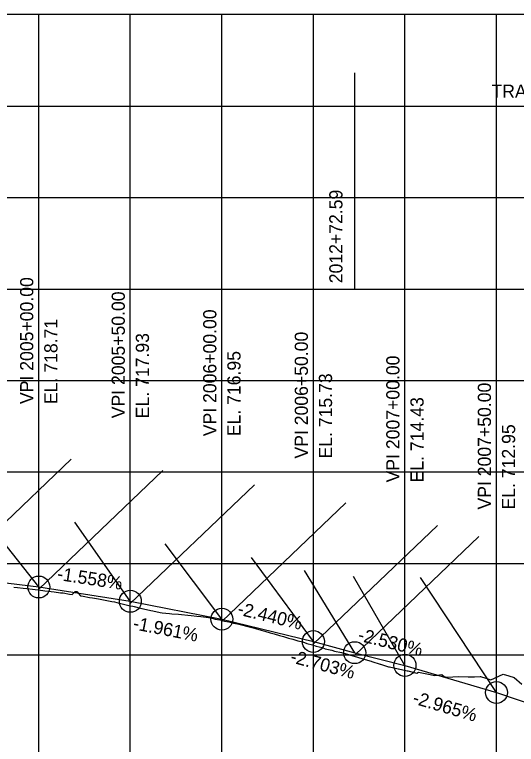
# Model space of a CAD drawing. Extents: x -7164 to 2214450, y -19642 to 253469.
# Drawn here: x 6486.8 to 6760.9, y 601.1 to 1000 of the extents above; entities that cross this region are included whole.
import ezdxf

# ---------------------------------------------------------------- set-up
doc = ezdxf.new("R2010")
doc.units = 0
for name, color, linetype in [('DESIGN - PROFILE - Proposed', 7, 'Continuous'), ('DESIGN - PROFILE - Proposed Curve Text', 7, 'Continuous'), ('DESIGN - PROFILE - Proposed Text', 7, 'Continuous'), ('DESIGN - SCRATCH - User 1', 7, 'Continuous'), ('DESIGN - SHEET - Light Grid', 7, 'Continuous'), ('SURVEY - PROFILE - Ground Line with Text', 7, 'Continuous'), ('XTREE', 7, 'Continuous')]:
    doc.layers.add(name, color=color, linetype=linetype)

msp = doc.modelspace()

# ---------------------------------------------------------------- linework, layer by layer
at = {"layer": 'DESIGN - PROFILE - Proposed'}
for p, q in [((6450, 693.36), (6500, 687.14)), ((6450, 693.36), (6500, 687.14)), ((6500, 687.14), (6550, 679.35)), ((6500, 687.14), (6550, 679.35)), ((6550, 679.35), (6600, 669.54)), ((6550, 679.35), (6600, 669.54)), ((6600, 669.54), (6650, 657.34)), ((6600, 669.54), (6650, 657.34)), ((6650, 657.34), (6672.59, 651.24)), ((6650, 657.34), (6672.59, 651.24)), ((6672.59, 651.24), (6700, 644.3)), ((6672.59, 651.24), (6700, 644.3)), ((6700, 644.3), (6750, 629.48)), ((6700, 644.3), (6750, 629.48)), ((6750, 629.48), (6800, 612.43)), ((6750, 629.48), (6800, 612.43))]:
    msp.add_line(p, q, dxfattribs=at)
at = {"layer": 'DESIGN - PROFILE - Proposed Curve Text'}
for p, q in [((6672.59, 850), (6672.59, 968.1)), ((6672.59, 850), (6672.59, 968.1)), ((6000, 950), (6672.59, 950)), ((6000, 950), (6672.59, 950)), ((6672.59, 950), (6894.81, 950)), ((6672.59, 950), (6894.81, 950))]:
    msp.add_line(p, q, dxfattribs=at)
at = {"layer": 'DESIGN - PROFILE - Proposed Text'}
for centre in [(6500, 687.14), (6500, 687.14), (6550, 679.35), (6550, 679.35), (6600, 669.54), (6600, 669.54), (6650, 657.34), (6650, 657.34), (6672.59, 651.24), (6672.59, 651.24), (6700, 644.3), (6700, 644.3), (6750, 629.48), (6750, 629.48)]:
    msp.add_circle(centre, 6, dxfattribs=at)
at = {"layer": 'DESIGN - SCRATCH - User 1'}
for p, q in [((9700, 1000), (6000, 1000)), ((9700, 1000), (6000, 1000)), ((6500, 687.14), (6466.7, 729.31)), ((6500, 687.14), (6466.7, 729.31)), ((6550, 679.35), (6519.73, 722.54)), ((6550, 679.35), (6519.73, 722.54)), ((6600, 669.54), (6569.03, 710.73)), ((6600, 669.54), (6569.03, 710.73)), ((6650, 657.34), (6616.24, 703.19)), ((6650, 657.34), (6616.24, 703.19)), ((6672.59, 651.24), (6645.05, 696.07)), ((6672.59, 651.24), (6645.05, 696.07)), ((6700, 644.3), (6671.88, 692.92)), ((6700, 644.3), (6671.88, 692.92)), ((6750, 629.48), (6708.45, 692.42)), ((6750, 629.48), (6708.45, 692.42))]:
    msp.add_line(p, q, dxfattribs=at)
at = {"layer": 'DESIGN - SHEET - Light Grid'}
for p, q in [((6500, 0), (6500, 1000)), ((6500, 0), (6500, 1000)), ((6550, 0), (6550, 1000)), ((6550, 0), (6550, 1000)), ((6600, 0), (6600, 1000)), ((6600, 0), (6600, 1000)), ((6650, 0), (6650, 1000)), ((6650, 0), (6650, 1000)), ((6700, 0), (6700, 1000)), ((6700, 0), (6700, 1000)), ((6750, 0), (6750, 1000)), ((6750, 0), (6750, 1000)), ((6000, 950), (9700, 950)), ((6000, 950), (9700, 950)), ((6000, 900), (9700, 900)), ((6000, 900), (9700, 900)), ((6000, 850), (9700, 850)), ((6000, 850), (9700, 850)), ((6000, 800), (9700, 800)), ((6000, 800), (9700, 800)), ((6000, 750), (9700, 750)), ((6000, 750), (9700, 750)), ((6000, 700), (9700, 700)), ((6000, 700), (9700, 700)), ((6000, 650), (9700, 650)), ((6000, 650), (9700, 650))]:
    msp.add_line(p, q, dxfattribs=at)
at = {"layer": 'SURVEY - PROFILE - Ground Line with Text'}
for points in [[(6486.34, 687.13), (6488.38, 686.94), (6488.4, 686.94), (6491.46, 686.55)], [(6486.34, 687.13), (6488.38, 686.94), (6488.4, 686.94), (6491.46, 686.55)], [(6486.34, 687.13), (6488.38, 686.94), (6488.4, 686.94), (6491.46, 686.55)], [(6486.34, 687.13), (6488.38, 686.94), (6488.4, 686.94), (6491.46, 686.55)], [(6491.46, 686.55), (6493.39, 686.33), (6496.59, 685.96), (6498.1, 685.76), (6499.77, 685.55), (6503.38, 685.11), (6506.82, 684.66), (6508.37, 684.49), (6511.95, 684.02), (6513.36, 683.86), (6513.38, 683.86), (6516.83, 683.23), (6518.29, 683.03), (6519.88, 684.76), (6520.7, 684.64), (6522.73, 682.27), (6524.26, 682.05), (6527.67, 681.44), (6529.31, 681.21), (6532.61, 680.62), (6534.37, 680.37), (6539.94, 679.18), (6541.28, 678.94), (6542.62, 678.62), (6546.28, 677.78), (6547.07, 677.62), (6550, 676.92), (6551.28, 676.62), (6552.12, 676.46), (6556.27, 675.46), (6557.19, 675.28), (6561.27, 674.3), (6562.27, 674.11), (6566.27, 673.15), (6566.29, 673.15), (6566.34, 673.14), (6567.45, 673.03), (6571.34, 672.67), (6572.69, 672.54), (6576.34, 672.2), (6577.95, 672.04), (6581.34, 671.72), (6583.21, 671.53), (6586.34, 671.23), (6588.48, 671.02), (6591.35, 670.74), (6591.38, 670.74), (6594.01, 670.2), (6596.38, 669.63), (6598.89, 669.12), (6601.39, 668.52), (6603.76, 668.02), (6606.39, 667.38), (6608.62, 666.92), (6611.4, 666.23), (6613.46, 665.79), (6616.41, 665.06), (6616.48, 665.04), (6618.46, 664.51), (6621.47, 663.58), (6622.72, 663.25), (6623.52, 663.04), (6626.46, 662.13), (6628.58, 661.56), (6631.44, 660.68), (6633.64, 660.1), (6636.43, 659.24), (6638.7, 658.64), (6641.42, 657.8), (6641.46, 657.79), (6644.28, 657.11), (6646.45, 656.24), (6649.57, 655.51), (6651.46, 654.77), (6654.86, 654.01), (6656.47, 653.39), (6660.15, 652.6), (6661.48, 652.1), (6665.44, 651.29), (6666.48, 650.91), (6667.44, 650.72), (6671.49, 649.49), (6672.25, 649.34), (6676.5, 648.04), (6677.07, 647.92), (6681.51, 646.54), (6681.88, 646.46), (6686.52, 644.99), (6686.7, 644.95), (6690.98, 643.58), (6691.52, 643.54), (6691.53, 643.53), (6696.34, 642.41), (6696.46, 642.4), (6701.26, 641.29), (6701.62, 641.23), (6706.5, 640.11), (6707.4, 640.51), (6711.99, 639.62), (6716.3, 638.79), (6720.09, 639.4)], [(6491.46, 686.55), (6493.39, 686.33), (6496.59, 685.96), (6498.1, 685.76), (6499.77, 685.55), (6503.38, 685.11), (6506.82, 684.66), (6508.37, 684.49), (6511.95, 684.02), (6513.36, 683.86), (6513.38, 683.86), (6516.83, 683.23), (6518.29, 683.03), (6519.88, 684.76), (6520.7, 684.64), (6522.73, 682.27), (6524.26, 682.05), (6527.67, 681.44), (6529.31, 681.21), (6532.61, 680.62), (6534.37, 680.37), (6539.94, 679.18), (6541.28, 678.94), (6542.62, 678.62), (6546.28, 677.78), (6547.07, 677.62), (6550, 676.92), (6551.28, 676.62), (6552.12, 676.46), (6556.27, 675.46), (6557.19, 675.28), (6561.27, 674.3), (6562.27, 674.11), (6566.27, 673.15), (6566.29, 673.15), (6566.34, 673.14), (6567.45, 673.03), (6571.34, 672.67), (6572.69, 672.54), (6576.34, 672.2), (6577.95, 672.04), (6581.34, 671.72), (6583.21, 671.53), (6586.34, 671.23), (6588.48, 671.02), (6591.35, 670.74), (6591.38, 670.74), (6594.01, 670.2), (6596.38, 669.63), (6598.89, 669.12), (6601.39, 668.52), (6603.76, 668.02), (6606.39, 667.38), (6608.62, 666.92), (6611.4, 666.23), (6613.46, 665.79), (6616.41, 665.06), (6616.48, 665.04), (6618.46, 664.51), (6621.47, 663.58), (6622.72, 663.25), (6623.52, 663.04), (6626.46, 662.13), (6628.58, 661.56), (6631.44, 660.68), (6633.64, 660.1), (6636.43, 659.24), (6638.7, 658.64), (6641.42, 657.8), (6641.46, 657.79), (6644.28, 657.11), (6646.45, 656.24), (6649.57, 655.51), (6651.46, 654.77), (6654.86, 654.01), (6656.47, 653.39), (6660.15, 652.6), (6661.48, 652.1), (6665.44, 651.29), (6666.48, 650.91), (6667.44, 650.72), (6671.49, 649.49), (6672.25, 649.34), (6676.5, 648.04), (6677.07, 647.92), (6681.51, 646.54), (6681.88, 646.46), (6686.52, 644.99), (6686.7, 644.95), (6690.98, 643.58), (6691.52, 643.54), (6691.53, 643.53), (6696.34, 642.41), (6696.46, 642.4), (6701.26, 641.29), (6701.62, 641.23), (6706.5, 640.11), (6707.4, 640.51), (6711.99, 639.62), (6716.3, 638.79), (6720.09, 639.4)], [(6491.46, 686.55), (6493.39, 686.33), (6496.59, 685.96), (6498.1, 685.76), (6499.77, 685.55), (6503.38, 685.11), (6506.82, 684.66), (6508.37, 684.49), (6511.95, 684.02), (6513.36, 683.86), (6513.38, 683.86), (6516.83, 683.23), (6518.29, 683.03), (6519.88, 684.76), (6520.7, 684.64), (6522.73, 682.27), (6524.26, 682.05), (6527.67, 681.44), (6529.31, 681.21), (6532.61, 680.62), (6534.37, 680.37), (6539.94, 679.18), (6541.28, 678.94), (6542.62, 678.62), (6546.28, 677.78), (6547.07, 677.62), (6550, 676.92), (6551.28, 676.62), (6552.12, 676.46), (6556.27, 675.46), (6557.19, 675.28), (6561.27, 674.3), (6562.27, 674.11), (6566.27, 673.15), (6566.29, 673.15), (6566.34, 673.14), (6567.45, 673.03), (6571.34, 672.67), (6572.69, 672.54), (6576.34, 672.2), (6577.95, 672.04), (6581.34, 671.72), (6583.21, 671.53), (6586.34, 671.23), (6588.48, 671.02), (6591.35, 670.74), (6591.38, 670.74), (6594.01, 670.2), (6596.38, 669.63), (6598.89, 669.12), (6601.39, 668.52), (6603.76, 668.02), (6606.39, 667.38), (6608.62, 666.92), (6611.4, 666.23), (6613.46, 665.79), (6616.41, 665.06), (6616.48, 665.04), (6618.46, 664.51), (6621.47, 663.58), (6622.72, 663.25), (6623.52, 663.04), (6626.46, 662.13), (6628.58, 661.56), (6631.44, 660.68), (6633.64, 660.1), (6636.43, 659.24), (6638.7, 658.64), (6641.42, 657.8), (6641.46, 657.79), (6644.28, 657.11), (6646.45, 656.24), (6649.57, 655.51), (6651.46, 654.77), (6654.86, 654.01), (6656.47, 653.39), (6660.15, 652.6), (6661.48, 652.1), (6665.44, 651.29), (6666.48, 650.91), (6667.44, 650.72), (6671.49, 649.49), (6672.25, 649.34), (6676.5, 648.04), (6677.07, 647.92), (6681.51, 646.54), (6681.88, 646.46), (6686.52, 644.99), (6686.7, 644.95), (6690.98, 643.58), (6691.52, 643.54), (6691.53, 643.53), (6696.34, 642.41), (6696.46, 642.4), (6701.26, 641.29), (6701.62, 641.23), (6706.5, 640.11), (6707.4, 640.51), (6711.99, 639.62), (6716.3, 638.79), (6720.09, 639.4)], [(6491.46, 686.55), (6493.39, 686.33), (6496.59, 685.96), (6498.1, 685.76), (6499.77, 685.55), (6503.38, 685.11), (6506.82, 684.66), (6508.37, 684.49), (6511.95, 684.02), (6513.36, 683.86), (6513.38, 683.86), (6516.83, 683.23), (6518.29, 683.03), (6519.88, 684.76), (6520.7, 684.64), (6522.73, 682.27), (6524.26, 682.05), (6527.67, 681.44), (6529.31, 681.21), (6532.61, 680.62), (6534.37, 680.37), (6539.94, 679.18), (6541.28, 678.94), (6542.62, 678.62), (6546.28, 677.78), (6547.07, 677.62), (6550, 676.92), (6551.28, 676.62), (6552.12, 676.46), (6556.27, 675.46), (6557.19, 675.28), (6561.27, 674.3), (6562.27, 674.11), (6566.27, 673.15), (6566.29, 673.15), (6566.34, 673.14), (6567.45, 673.03), (6571.34, 672.67), (6572.69, 672.54), (6576.34, 672.2), (6577.95, 672.04), (6581.34, 671.72), (6583.21, 671.53), (6586.34, 671.23), (6588.48, 671.02), (6591.35, 670.74), (6591.38, 670.74), (6594.01, 670.2), (6596.38, 669.63), (6598.89, 669.12), (6601.39, 668.52), (6603.76, 668.02), (6606.39, 667.38), (6608.62, 666.92), (6611.4, 666.23), (6613.46, 665.79), (6616.41, 665.06), (6616.48, 665.04), (6618.46, 664.51), (6621.47, 663.58), (6622.72, 663.25), (6623.52, 663.04), (6626.46, 662.13), (6628.58, 661.56), (6631.44, 660.68), (6633.64, 660.1), (6636.43, 659.24), (6638.7, 658.64), (6641.42, 657.8), (6641.46, 657.79), (6644.28, 657.11), (6646.45, 656.24), (6649.57, 655.51), (6651.46, 654.77), (6654.86, 654.01), (6656.47, 653.39), (6660.15, 652.6), (6661.48, 652.1), (6665.44, 651.29), (6666.48, 650.91), (6667.44, 650.72), (6671.49, 649.49), (6672.25, 649.34), (6676.5, 648.04), (6677.07, 647.92), (6681.51, 646.54), (6681.88, 646.46), (6686.52, 644.99), (6686.7, 644.95), (6690.98, 643.58), (6691.52, 643.54), (6691.53, 643.53), (6696.34, 642.41), (6696.46, 642.4), (6701.26, 641.29), (6701.62, 641.23), (6706.5, 640.11), (6707.4, 640.51), (6711.99, 639.62), (6716.3, 638.79), (6720.09, 639.4)], [(6720.09, 639.4), (6721.36, 638.18), (6722.5, 637.87), (6726.25, 638.04), (6729.5, 638.19), (6734.55, 637.97), (6738.07, 638.08), (6741.18, 638.17), (6741.2, 638.17), (6744.12, 637.24), (6746.97, 636.33), (6753.69, 639.43), (6756.71, 638.56), (6759.67, 637.71), (6763.83, 634.08)], [(6720.09, 639.4), (6721.36, 638.18), (6722.5, 637.87), (6726.25, 638.04), (6729.5, 638.19), (6734.55, 637.97), (6738.07, 638.08), (6741.18, 638.17), (6741.2, 638.17), (6744.12, 637.24), (6746.97, 636.33), (6753.69, 639.43), (6756.71, 638.56), (6759.67, 637.71), (6763.83, 634.08)], [(6720.09, 639.4), (6721.36, 638.18), (6722.5, 637.87), (6726.25, 638.04), (6729.5, 638.19), (6734.55, 637.97), (6738.07, 638.08), (6741.18, 638.17), (6741.2, 638.17), (6744.12, 637.24), (6746.97, 636.33), (6753.69, 639.43), (6756.71, 638.56), (6759.67, 637.71), (6763.83, 634.08)], [(6720.09, 639.4), (6721.36, 638.18), (6722.5, 637.87), (6726.25, 638.04), (6729.5, 638.19), (6734.55, 637.97), (6738.07, 638.08), (6741.18, 638.17), (6741.2, 638.17), (6744.12, 637.24), (6746.97, 636.33), (6753.69, 639.43), (6756.71, 638.56), (6759.67, 637.71), (6763.83, 634.08)]]:
    msp.add_lwpolyline(points, dxfattribs=at)
at = {"layer": 'XTREE'}
for p, q in [((6450, 692.19), (6517.74, 756.96)), ((6450, 692.19), (6517.74, 756.96)), ((6500, 685.96), (6567.74, 750.73)), ((6500, 685.96), (6567.74, 750.73)), ((6550, 678.16), (6617.74, 742.93)), ((6550, 678.16), (6617.74, 742.93)), ((6600, 668.34), (6667.74, 733.11)), ((6600, 668.34), (6667.74, 733.11)), ((6650, 656.07), (6717.74, 720.84)), ((6650, 656.07), (6717.74, 720.84)), ((6672.59, 649.94), (6740.33, 714.71)), ((6672.59, 649.94), (6740.33, 714.71))]:
    msp.add_line(p, q, dxfattribs=at)

# ---------------------------------------------------------------- texts
at = {"layer": 'DESIGN - PROFILE - Proposed Curve Text'}
msp.add_text('TRANS TO R.C.', height=7.2, dxfattribs=at).set_placement((6747.25, 954.51))
for s, rotation, p in [('TRANS TO R.C.', 360, (6747.25, 954.51)), ('2012+72.59', 90, (6665.88, 853.16)), ('2012+72.59', 90, (6665.88, 853.16)), ('VPI 2005+00.00', 90, (6497, 787.14)), ('VPI 2005+00.00', 90, (6497, 787.14)), ('VPI 2005+50.00', 90, (6547, 779.35)), ('VPI 2005+50.00', 90, (6547, 779.35)), ('VPI 2006+00.00', 90, (6597, 769.54)), ('VPI 2006+00.00', 90, (6597, 769.54)), ('EL. 718.71', 90, (6510.2, 787.14)), ('EL. 718.71', 90, (6510.2, 787.14)), ('VPI 2006+50.00', 90, (6647, 757.34)), ('VPI 2006+50.00', 90, (6647, 757.34)), ('EL. 717.93', 90, (6560.2, 779.35)), ('EL. 717.93', 90, (6560.2, 779.35)), ('EL. 716.95', 90, (6610.2, 769.54)), ('EL. 716.95', 90, (6610.2, 769.54)), ('VPI 2007+00.00', 90, (6697, 744.3)), ('VPI 2007+00.00', 90, (6697, 744.3)), ('EL. 715.73', 90, (6660.2, 757.34)), ('EL. 715.73', 90, (6660.2, 757.34)), ('VPI 2007+50.00', 90, (6747, 729.48)), ('VPI 2007+50.00', 90, (6747, 729.48)), ('EL. 714.43', 90, (6710.2, 744.3)), ('EL. 714.43', 90, (6710.2, 744.3)), ('EL. 712.95', 90, (6760.2, 729.48)), ('EL. 712.95', 90, (6760.2, 729.48))]:
    msp.add_text(s, height=7.2, rotation=rotation, dxfattribs=at).set_placement(p)
at = {"layer": 'DESIGN - PROFILE - Proposed Text'}
for s, rotation, p in [('-1.558%', 351.1447, (6509.67, 691.07)), ('-1.558%', 351.1447, (6509.67, 691.07)), ('-2.440%', 346.2898, (6608.09, 672.16)), ('-2.440%', 346.2898, (6608.09, 672.16)), ('-1.961%', 348.9032, (6551.08, 664.1)), ('-1.961%', 348.9032, (6551.08, 664.1)), ('-2.530%', 345.8016, (6673.9, 657.93)), ('-2.530%', 345.8016, (6673.9, 657.93)), ('-2.703%', 344.8769, (6636.92, 646.1)), ('-2.703%', 344.8769, (6636.92, 646.1)), ('-2.965%', 343.4849, (6703.73, 623.61)), ('-2.965%', 343.4849, (6703.73, 623.61))]:
    msp.add_text(s, height=7.2, rotation=rotation, dxfattribs=at).set_placement(p)

doc.saveas('drawing.dxf')
